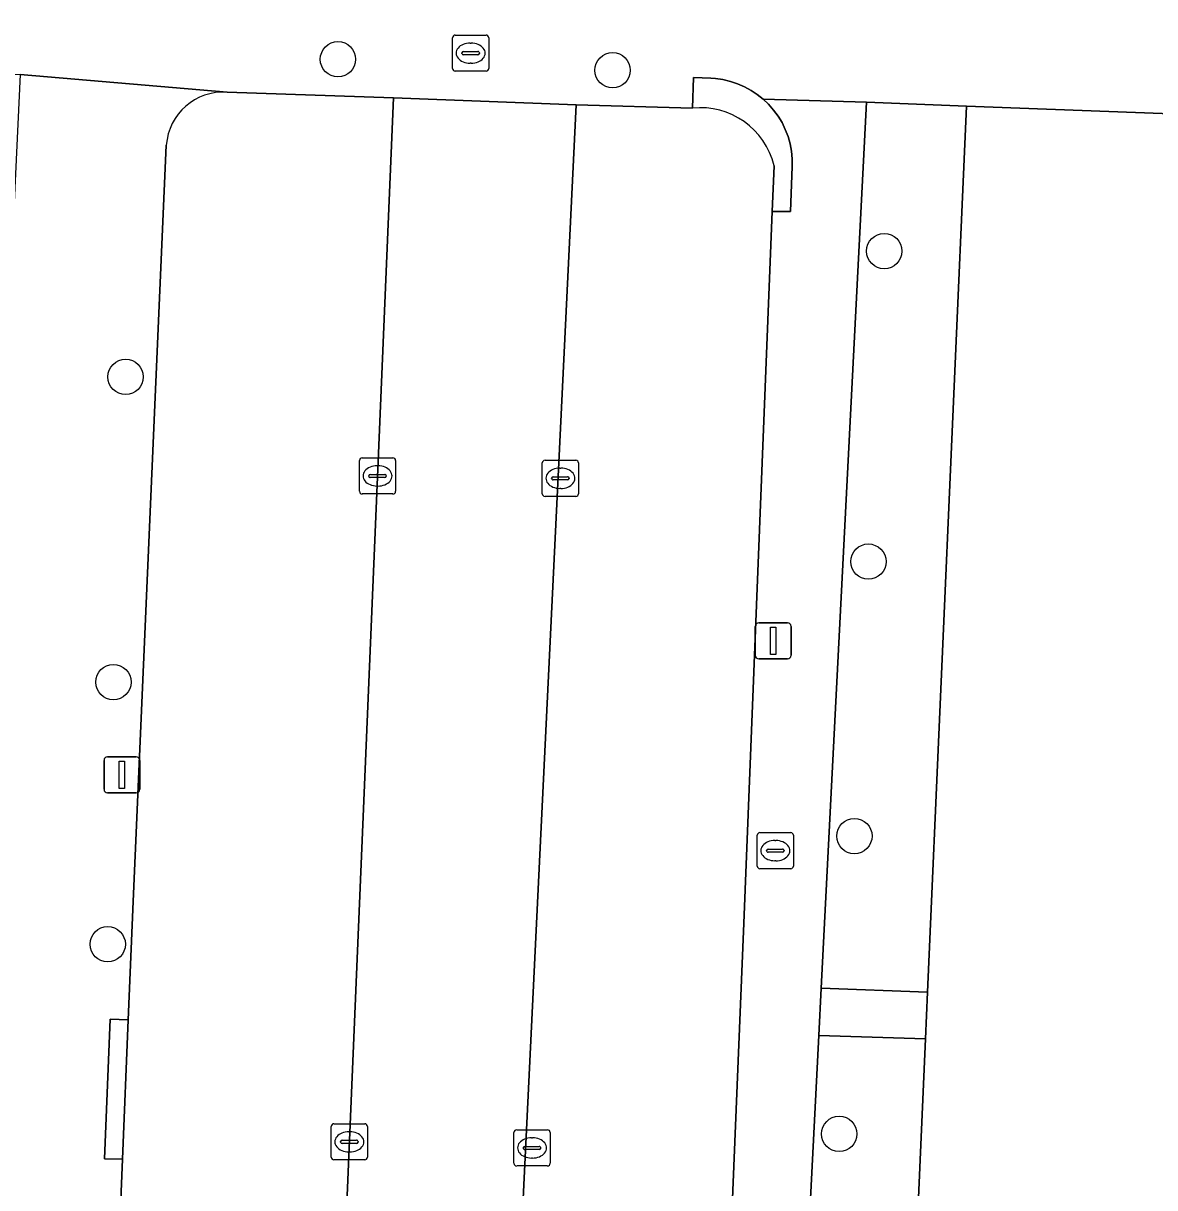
# Model space of a CAD drawing. Extents: x 161354 to 162026, y 386504 to 387460.
# Drawn here: x 161846.82 to 161878.13, y 386719.65 to 386751.86 of the extents above; entities that cross this region are included whole.
import ezdxf

# ---------------------------------------------------------------- set-up
doc = ezdxf.new("R2010")
doc.units = 0
for name, color, linetype in [('IMGEO_Boom', 7, 'Continuous'), ('IMGEO_Brandkraan', 7, 'Continuous'), ('IMGEO_Erf', 7, 'Continuous'), ('IMGEO_Groenvoorziening', 7, 'Continuous'), ('IMGEO_Kolk', 7, 'Continuous'), ('IMGEO_Lichtmast', 7, 'Continuous'), ('IMGEO_Parkeervlak_open', 7, 'Continuous'), ('IMGEO_Rijbaan_lokaal_open', 7, 'Continuous'), ('IMGEO_Rioolput', 7, 'Continuous'), ('IMGEO_Voetpad_open', 7, 'Continuous')]:
    doc.layers.add(name, color=color, linetype=linetype)

msp = doc.modelspace()

# ---------------------------------------------------------------- linework, layer by layer
at = {"layer": 'IMGEO_Boom'}
for centre in [(161855.531, 386750.861), (161863.129, 386750.556), (161870.644, 386745.554), (161849.655, 386742.075), (161870.206, 386736.965), (161849.318, 386733.633), (161869.818, 386729.375), (161849.16, 386726.383), (161869.398, 386721.136)]:
    msp.add_circle(centre, 0.489, dxfattribs=at)
at = {"layer": 'IMGEO_Brandkraan'}
for p, q in [((161867.131, 386728.545), (161867.131, 386729.397)), ((161867.206, 386729.471), (161868.058, 386729.471)), ((161867.619, 386729.251), (161867.644, 386729.251)), ((161868.132, 386729.397), (161868.132, 386728.545)), ((161867.39, 386728.965), (161867.39, 386728.977)), ((161867.828, 386728.928), (161867.43, 386728.928)), ((161867.433, 386729.014), (161867.831, 386729.014)), ((161867.874, 386728.977), (161867.874, 386728.965)), ((161867.642, 386728.691), (161867.617, 386728.691)), ((161868.058, 386728.471), (161867.206, 386728.471))]:
    msp.add_line(p, q, dxfattribs=at)
for points in [[(161867.131, 386728.545), (161867.131, 386729.397)], [(161867.206, 386729.471), (161868.058, 386729.471)], [(161868.132, 386729.397), (161868.132, 386728.545)], [(161868.058, 386728.471), (161867.206, 386728.471)]]:
    msp.add_lwpolyline(points, dxfattribs=at)
for centre, radius, start, end in [((161867.208, 386729.395), 0.0765, 91.552, 178.448), ((161867.208, 386729.395), 0.0765, 91.552, 178.448), ((161868.056, 386729.395), 0.0765, 1.552, 88.448), ((161868.056, 386729.395), 0.0765, 1.552, 88.448), ((161867.43, 386728.974), 0.0403, 85.8775, 175.7526), ((161867.427, 386728.964), 0.0366, 178.938, 274.7102), ((161867.831, 386728.971), 0.043, 264.8664, 352.4533), ((161867.835, 386728.976), 0.0386, 1.7309, 96.639), ((161867.208, 386728.547), 0.0765, 181.552, 268.448), ((161867.208, 386728.547), 0.0765, 181.552, 268.448), ((161868.056, 386728.547), 0.0765, 271.552, 358.448), ((161868.056, 386728.547), 0.0765, 271.552, 358.448)]:
    msp.add_arc(centre, radius, start, end, dxfattribs=at)
for centre, major_axis, ratio, start_param, end_param in [((161867.618, 386728.971), (-0.387, 0.002), 0.722429, 4.712389, 7.853982), ((161867.643, 386728.971), (-0.39, 0.002), 0.717154, 1.570796, 4.712389)]:
    msp.add_ellipse(centre, major_axis=major_axis, ratio=ratio, start_param=start_param, end_param=end_param, dxfattribs=at)
at = {"layer": 'IMGEO_Erf'}
msp.add_lwpolyline([(161911.767, 386689.472), (161913.776, 386748.036), (161872.918, 386749.566), (161871.839, 386725.06), (161871.783, 386723.767), (161870.557, 386695.92), (161870.001, 386683.3), (161869.314, 386665.525), (161869.116, 386659.66), (161902.197, 386658.328), (161902.55, 386659.702)], close=True, dxfattribs=at)
at = {"layer": 'IMGEO_Groenvoorziening'}
for points in [[(161872.918, 386749.566), (161870.152, 386749.67), (161868.901, 386725.165), (161871.839, 386725.06)], [(161871.783, 386723.767), (161868.834, 386723.854), (161867.415, 386696.053), (161868.123, 386696.023), (161870.557, 386695.92)]]:
    msp.add_lwpolyline(points, close=True, dxfattribs=at)
at = {"layer": 'IMGEO_Kolk'}
for p, q in [((161856.2, 386739.836), (161857.052, 386739.836)), ((161856.125, 386738.91), (161856.125, 386739.762)), ((161856.613, 386739.616), (161856.638, 386739.616)), ((161857.126, 386739.762), (161857.126, 386738.91)), ((161861.184, 386738.844), (161861.184, 386739.696)), ((161861.259, 386739.77), (161862.111, 386739.77)), ((161861.672, 386739.55), (161861.697, 386739.55)), ((161862.185, 386739.696), (161862.185, 386738.844)), ((161856.384, 386739.33), (161856.384, 386739.342)), ((161856.822, 386739.293), (161856.424, 386739.293)), ((161856.427, 386739.379), (161856.825, 386739.379)), ((161856.868, 386739.342), (161856.868, 386739.33)), ((161861.443, 386739.264), (161861.443, 386739.276)), ((161861.881, 386739.227), (161861.483, 386739.227)), ((161861.486, 386739.313), (161861.884, 386739.313)), ((161861.927, 386739.276), (161861.927, 386739.264)), ((161857.052, 386738.836), (161856.2, 386738.836)), ((161856.636, 386739.056), (161856.611, 386739.056)), ((161861.695, 386738.99), (161861.67, 386738.99)), ((161862.111, 386738.77), (161861.259, 386738.77)), ((161855.345, 386720.492), (161855.345, 386721.344)), ((161855.42, 386721.418), (161856.272, 386721.418)), ((161855.833, 386721.198), (161855.858, 386721.198)), ((161856.346, 386721.344), (161856.346, 386720.492)), ((161860.4, 386720.323), (161860.4, 386721.175)), ((161860.475, 386721.249), (161861.327, 386721.249)), ((161861.401, 386721.175), (161861.401, 386720.323)), ((161855.604, 386720.912), (161855.604, 386720.924)), ((161856.042, 386720.875), (161855.644, 386720.875)), ((161855.647, 386720.961), (161856.045, 386720.961)), ((161856.088, 386720.924), (161856.088, 386720.912)), ((161860.702, 386720.792), (161861.1, 386720.792)), ((161860.888, 386721.029), (161860.913, 386721.029)), ((161855.856, 386720.638), (161855.831, 386720.638)), ((161860.659, 386720.743), (161860.659, 386720.755)), ((161861.097, 386720.706), (161860.699, 386720.706)), ((161860.911, 386720.469), (161860.886, 386720.469)), ((161861.143, 386720.755), (161861.143, 386720.743)), ((161856.272, 386720.418), (161855.42, 386720.418)), ((161861.327, 386720.249), (161860.475, 386720.249))]:
    msp.add_line(p, q, dxfattribs=at)
for points in [[(161856.2, 386739.836), (161857.052, 386739.836)], [(161856.125, 386738.91), (161856.125, 386739.762)], [(161857.126, 386739.762), (161857.126, 386738.91)], [(161861.184, 386738.844), (161861.184, 386739.696)], [(161861.259, 386739.77), (161862.111, 386739.77)], [(161862.185, 386739.696), (161862.185, 386738.844)], [(161857.052, 386738.836), (161856.2, 386738.836)], [(161862.111, 386738.77), (161861.259, 386738.77)], [(161855.345, 386720.492), (161855.345, 386721.344)], [(161855.42, 386721.418), (161856.272, 386721.418)], [(161856.346, 386721.344), (161856.346, 386720.492)], [(161860.4, 386720.323), (161860.4, 386721.175)], [(161860.475, 386721.249), (161861.327, 386721.249)], [(161861.401, 386721.175), (161861.401, 386720.323)], [(161856.272, 386720.418), (161855.42, 386720.418)], [(161861.327, 386720.249), (161860.475, 386720.249)]]:
    msp.add_lwpolyline(points, dxfattribs=at)
for centre, radius, start, end in [((161856.202, 386739.76), 0.0765, 91.552, 178.448), ((161856.202, 386739.76), 0.0765, 91.552, 178.448), ((161857.05, 386739.76), 0.0765, 1.552, 88.448), ((161857.05, 386739.76), 0.0765, 1.552, 88.448), ((161861.261, 386739.694), 0.0765, 91.552, 178.448), ((161861.261, 386739.694), 0.0765, 91.552, 178.448), ((161862.109, 386739.694), 0.0765, 1.552, 88.448), ((161862.109, 386739.694), 0.0765, 1.552, 88.448), ((161856.424, 386739.339), 0.0403, 85.8775, 175.7526), ((161856.421, 386739.329), 0.0366, 178.938, 274.7102), ((161856.825, 386739.336), 0.043, 264.8664, 352.4533), ((161856.829, 386739.341), 0.0386, 1.7309, 96.639), ((161861.483, 386739.273), 0.0403, 85.8775, 175.7526), ((161861.48, 386739.263), 0.0366, 178.938, 274.7102), ((161861.884, 386739.27), 0.043, 264.8664, 352.4533), ((161861.888, 386739.275), 0.0386, 1.7309, 96.639), ((161856.202, 386738.912), 0.0765, 181.552, 268.448), ((161856.202, 386738.912), 0.0765, 181.552, 268.448), ((161857.05, 386738.912), 0.0765, 271.552, 358.448), ((161857.05, 386738.912), 0.0765, 271.552, 358.448), ((161861.261, 386738.846), 0.0765, 181.552, 268.448), ((161861.261, 386738.846), 0.0765, 181.552, 268.448), ((161862.109, 386738.846), 0.0765, 271.552, 358.448), ((161862.109, 386738.846), 0.0765, 271.552, 358.448), ((161855.422, 386721.342), 0.0765, 91.552, 178.448), ((161855.422, 386721.342), 0.0765, 91.552, 178.448), ((161856.27, 386721.342), 0.0765, 1.552, 88.448), ((161856.27, 386721.342), 0.0765, 1.552, 88.448), ((161860.477, 386721.173), 0.0765, 91.552, 178.448), ((161860.477, 386721.173), 0.0765, 91.552, 178.448), ((161861.325, 386721.173), 0.0765, 1.552, 88.448), ((161861.325, 386721.173), 0.0765, 1.552, 88.448), ((161855.644, 386720.921), 0.0403, 85.8775, 175.7526), ((161855.641, 386720.911), 0.0366, 178.938, 274.7102), ((161856.045, 386720.918), 0.043, 264.8664, 352.4533), ((161856.049, 386720.923), 0.0386, 1.7309, 96.639), ((161860.699, 386720.752), 0.0403, 85.8775, 175.7526), ((161861.104, 386720.754), 0.0386, 1.7309, 96.639), ((161855.422, 386720.494), 0.0765, 181.552, 268.448), ((161855.422, 386720.494), 0.0765, 181.552, 268.448), ((161856.27, 386720.494), 0.0765, 271.552, 358.448), ((161856.27, 386720.494), 0.0765, 271.552, 358.448), ((161860.696, 386720.742), 0.0366, 178.938, 274.7102), ((161861.1, 386720.749), 0.043, 264.8664, 352.4533), ((161860.477, 386720.325), 0.0765, 181.552, 268.448), ((161860.477, 386720.325), 0.0765, 181.552, 268.448), ((161861.325, 386720.325), 0.0765, 271.552, 358.448), ((161861.325, 386720.325), 0.0765, 271.552, 358.448)]:
    msp.add_arc(centre, radius, start, end, dxfattribs=at)
for centre, major_axis, ratio, start_param, end_param in [((161856.612, 386739.336), (-0.387, 0.002), 0.722429, 4.712389, 7.853982), ((161856.637, 386739.336), (-0.39, 0.002), 0.717154, 1.570796, 4.712389), ((161861.671, 386739.27), (-0.387, 0.002), 0.722429, 4.712389, 7.853982), ((161861.696, 386739.27), (-0.39, 0.002), 0.717154, 1.570796, 4.712389), ((161855.832, 386720.918), (-0.387, 0.002), 0.722429, 4.712389, 7.853982), ((161855.857, 386720.918), (-0.39, 0.002), 0.717154, 1.570796, 4.712389), ((161860.887, 386720.749), (-0.387, 0.002), 0.722429, 4.712389, 7.853982), ((161860.912, 386720.749), (-0.39, 0.002), 0.717154, 1.570796, 4.712389)]:
    msp.add_ellipse(centre, major_axis=major_axis, ratio=ratio, start_param=start_param, end_param=end_param, dxfattribs=at)
at = {"layer": 'IMGEO_Lichtmast'}
for p, q in [((161867.176, 386735.275), (161867.966, 386735.275)), ((161867.966, 386735.275), (161867.176, 386735.275)), ((161867.076, 386734.375), (161867.076, 386735.175)), ((161867.076, 386735.175), (161867.076, 386734.375)), ((161868.066, 386735.175), (161868.066, 386734.375)), ((161868.066, 386734.375), (161868.066, 386735.175)), ((161867.966, 386734.275), (161867.176, 386734.275)), ((161867.176, 386734.275), (161867.966, 386734.275)), ((161849.058, 386730.669), (161849.058, 386731.469)), ((161849.058, 386731.469), (161849.058, 386730.669)), ((161849.158, 386731.569), (161849.948, 386731.569)), ((161849.948, 386731.569), (161849.158, 386731.569)), ((161850.048, 386731.469), (161850.048, 386730.669)), ((161850.048, 386730.669), (161850.048, 386731.469)), ((161849.948, 386730.569), (161849.158, 386730.569)), ((161849.158, 386730.569), (161849.948, 386730.569))]:
    msp.add_line(p, q, dxfattribs=at)
for points in [[(161867.496, 386735.15), (161867.646, 386735.15), (161867.646, 386734.4), (161867.496, 386734.4), (161867.496, 386735.15)], [(161849.478, 386731.444), (161849.628, 386731.444), (161849.628, 386730.694), (161849.478, 386730.694), (161849.478, 386731.444)]]:
    msp.add_lwpolyline(points, dxfattribs=at)
for centre, start, end in [((161867.176, 386735.175), 90, 180), ((161867.176, 386735.175), 90, 180), ((161867.966, 386735.175), 0, 90), ((161867.966, 386735.175), 360, 90), ((161867.176, 386734.375), 180, 270), ((161867.176, 386734.375), 180, 270), ((161867.966, 386734.375), 270, 0), ((161867.966, 386734.375), 270, 0), ((161849.158, 386731.469), 90, 180), ((161849.158, 386731.469), 90, 180), ((161849.948, 386731.469), 0, 90), ((161849.948, 386731.469), 360, 90), ((161849.158, 386730.669), 180, 270), ((161849.158, 386730.669), 180, 270), ((161849.948, 386730.669), 270, 0), ((161849.948, 386730.669), 270, 0)]:
    msp.add_arc(centre, 0.1, start, end, dxfattribs=at)
at = {"layer": 'IMGEO_Parkeervlak_open'}
for points in [[(161857.068, 386749.79), (161852.462, 386749.947)], [(161854.98, 386700.421), (161857.068, 386749.79)], [(161865.337, 386749.508), (161862.119, 386749.599), (161859.726, 386700.127)], [(161850.782, 386748.483), (161849.863, 386727.568), (161849.729, 386724.294), (161849.572, 386720.435), (161848.927, 386704.629)], [(161866.762, 386726.969), (161867.548, 386746.654), (161867.598, 386747.915)], [(161862.216, 386702.122), (161863.805, 386702.051), (161863.977, 386702.051), (161864.147, 386702.066), (161864.316, 386702.097), (161864.482, 386702.143), (161864.642, 386702.203), (161864.797, 386702.277), (161864.944, 386702.365), (161865.083, 386702.466), (161865.213, 386702.578), (161865.332, 386702.702), (161865.439, 386702.836), (161865.534, 386702.979), (161865.616, 386703.13), (161865.684, 386703.287), (161865.737, 386703.45), (161865.776, 386703.617), (161865.8, 386703.787), (161865.807, 386703.888), (161866.762, 386726.969)]]:
    msp.add_lwpolyline(points, dxfattribs=at)
for centre, radius, start, end in [((161852.355, 386748.374), 1.577, 86.1072, 176.0324), ((161865.554, 386747.415), 2.105, 13.7559, 95.9104)]:
    msp.add_arc(centre, radius, start, end, dxfattribs=at)
at = {"layer": 'IMGEO_Rijbaan_lokaal_open'}
msp.add_lwpolyline([(161862.119, 386749.599), (161857.068, 386749.79), (161854.98, 386700.421), (161854.654, 386694.502), (161859.488, 386694.33), (161859.726, 386700.127)], close=True, dxfattribs=at)
at = {"layer": 'IMGEO_Rioolput'}
for p, q in [((161858.701, 386750.604), (161858.701, 386751.456)), ((161858.776, 386751.53), (161859.628, 386751.53)), ((161859.702, 386751.456), (161859.702, 386750.604)), ((161859.003, 386751.073), (161859.401, 386751.073)), ((161859.189, 386751.31), (161859.214, 386751.31)), ((161858.96, 386751.024), (161858.96, 386751.036)), ((161859.398, 386750.987), (161859, 386750.987)), ((161859.212, 386750.75), (161859.187, 386750.75)), ((161859.444, 386751.036), (161859.444, 386751.024)), ((161859.628, 386750.53), (161858.776, 386750.53))]:
    msp.add_line(p, q, dxfattribs=at)
for points in [[(161858.701, 386750.604), (161858.701, 386751.456)], [(161858.776, 386751.53), (161859.628, 386751.53)], [(161859.702, 386751.456), (161859.702, 386750.604)], [(161859.628, 386750.53), (161858.776, 386750.53)]]:
    msp.add_lwpolyline(points, dxfattribs=at)
for centre, radius, start, end in [((161858.778, 386751.454), 0.0765, 91.552, 178.448), ((161858.778, 386751.454), 0.0765, 91.552, 178.448), ((161859.626, 386751.454), 0.0765, 1.552, 88.448), ((161859.626, 386751.454), 0.0765, 1.552, 88.448), ((161859, 386751.033), 0.0403, 85.8775, 175.7526), ((161859.405, 386751.035), 0.0386, 1.7309, 96.639), ((161858.997, 386751.023), 0.0366, 178.938, 274.7102), ((161859.401, 386751.03), 0.043, 264.8664, 352.4533), ((161858.778, 386750.606), 0.0765, 181.552, 268.448), ((161858.778, 386750.606), 0.0765, 181.552, 268.448), ((161859.626, 386750.606), 0.0765, 271.552, 358.448), ((161859.626, 386750.606), 0.0765, 271.552, 358.448)]:
    msp.add_arc(centre, radius, start, end, dxfattribs=at)
for centre, major_axis, ratio, start_param, end_param in [((161859.188, 386751.03), (-0.387, 0.002), 0.722429, 4.712389, 7.853982), ((161859.213, 386751.03), (-0.39, 0.002), 0.717154, 1.570796, 4.712389)]:
    msp.add_ellipse(centre, major_axis=major_axis, ratio=ratio, start_param=start_param, end_param=end_param, dxfattribs=at)
at = {"layer": 'IMGEO_Voetpad_open'}
for points in [[(161809.386, 386754.894), (161809.266, 386751.829), (161846.74, 386750.435), (161852.462, 386749.947), (161857.068, 386749.79), (161862.119, 386749.599), (161865.337, 386749.508), (161865.363, 386750.354), (161865.845, 386750.335), (161865.974, 386750.326), (161866.182, 386750.297), (161866.387, 386750.249), (161866.586, 386750.184), (161866.779, 386750.1), (161866.964, 386750), (161867.13, 386749.89), (161867.294, 386749.759), (161870.152, 386749.67), (161872.918, 386749.566), (161913.776, 386748.036)], [(161852.462, 386749.947), (161846.74, 386750.435), (161846.478, 386744.946), (161846.151, 386736.123), (161845.692, 386725.694), (161845.6, 386723.354), (161845.419, 386718.76), (161845.067, 386710.676), (161844.701, 386701.843), (161844.507, 386697.427), (161798.896, 386699.324)], [(161867.13, 386749.89), (161866.964, 386750), (161866.779, 386750.1), (161866.586, 386750.184), (161866.387, 386750.249), (161866.182, 386750.297), (161865.974, 386750.326), (161865.845, 386750.335), (161865.363, 386750.354), (161865.337, 386749.508)], [(161867.598, 386747.915), (161867.548, 386746.654), (161868.049, 386746.652), (161868.098, 386747.895), (161868.097, 386748.105), (161868.077, 386748.314), (161868.039, 386748.52), (161867.983, 386748.722), (161867.908, 386748.919), (161867.817, 386749.107), (161867.709, 386749.287), (161867.585, 386749.457), (161867.446, 386749.615), (161867.294, 386749.759), (161867.13, 386749.89)], [(161867.415, 386696.053), (161868.834, 386723.854), (161868.901, 386725.165), (161870.152, 386749.67), (161867.294, 386749.759), (161867.446, 386749.615), (161867.585, 386749.457), (161867.709, 386749.287), (161867.817, 386749.107), (161867.908, 386748.919), (161867.983, 386748.722), (161868.039, 386748.52), (161868.077, 386748.314), (161868.097, 386748.105), (161868.098, 386747.895), (161868.049, 386746.652), (161867.548, 386746.654), (161866.762, 386726.969), (161865.807, 386703.888)], [(161848.927, 386704.629), (161849.572, 386720.435), (161849.073, 386720.448), (161849.23, 386724.307), (161849.729, 386724.294), (161849.863, 386727.568), (161850.782, 386748.483)]]:
    msp.add_lwpolyline(points, dxfattribs=at)
for points in [[(161871.839, 386725.06), (161868.901, 386725.165), (161868.834, 386723.854), (161871.783, 386723.767)], [(161849.729, 386724.294), (161849.23, 386724.307), (161849.073, 386720.448), (161849.572, 386720.435)]]:
    msp.add_lwpolyline(points, close=True, dxfattribs=at)
for centre, radius, start, end in [((161852.355, 386748.374), 1.577, 86.1072, 176.0324), ((161865.554, 386747.415), 2.105, 13.7559, 95.9104)]:
    msp.add_arc(centre, radius, start, end, dxfattribs=at)

doc.saveas('drawing.dxf')
